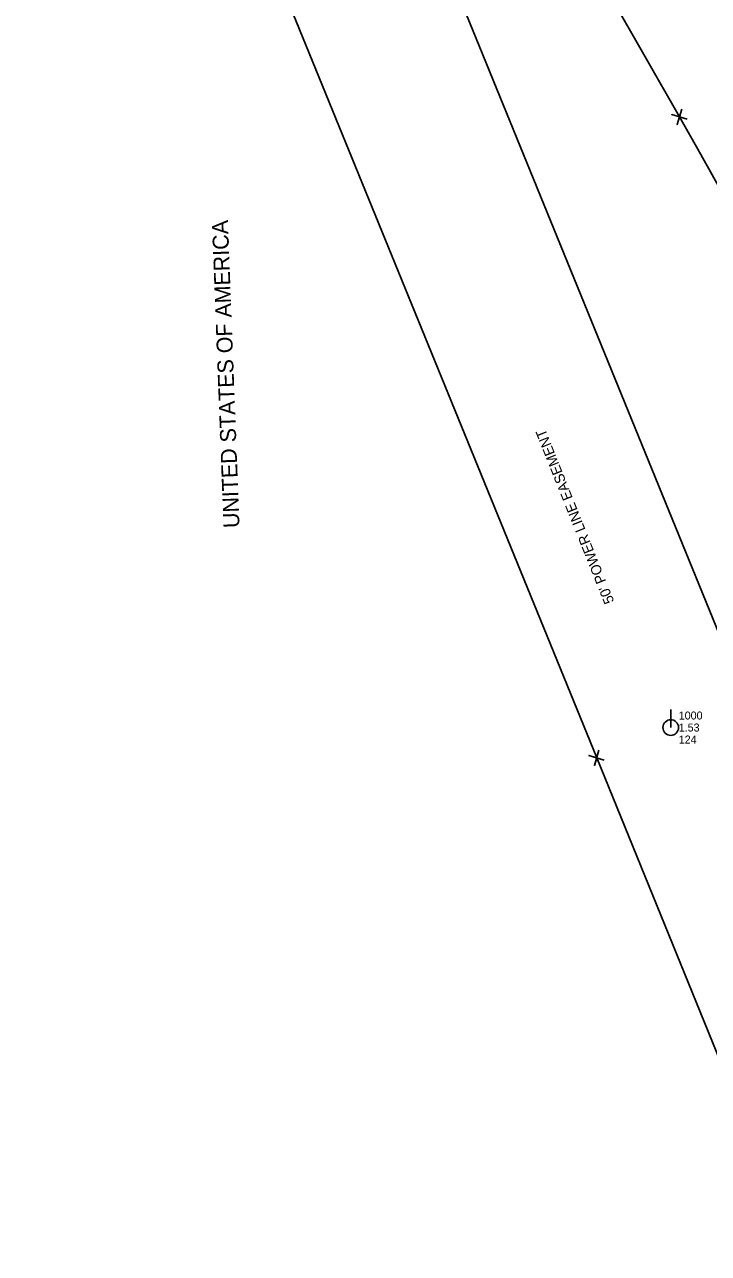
# Model space of a CAD drawing. Extents: x 3040896 to 3051146, y 687568 to 732976.
# Drawn here: x 3044255.6 to 3044469.3, y 720585.9 to 720969.7 of the extents above; entities that cross this region are included whole.
import ezdxf

# ---------------------------------------------------------------- set-up
doc = ezdxf.new("R2010")
doc.units = 0
for name, color, linetype in [('Exist Property Corner CELL', 7, 'Continuous'), ('Exist Property Owner Text', 7, 'Continuous'), ('Exist Right of Way Easement Line', 7, 'Continuous'), ('Exist Right of Way Easement Line Text', 7, 'Continuous'), ('Exist Right of Way Line', 7, 'Continuous'), ('Exist Utilities Power Pole CELL', 7, 'Continuous'), ('Exist Utilities Power Pole Cogo Comment', 7, 'Continuous'), ('Exist Utilities Power Pole Cogo Elevation', 7, 'Continuous'), ('Exist Utilities Power Pole Cogo Number', 7, 'Continuous')]:
    doc.layers.add(name, color=color, linetype=linetype)

# ---------------------------------------------------------------- blocks, each defined once
blk = doc.blocks.new('EXIST UTILITIES POWER POLE')
at = {"layer": 'Exist Utilities Power Pole CELL'}
for q in [(0, 0.1125), (0, 0)]:
    blk.add_line((0, 0), q, dxfattribs=at)
blk.add_circle((0, 0), 0.049, dxfattribs=at)

msp = doc.modelspace()

# ---------------------------------------------------------------- linework, layer by layer
at = {"layer": 'Exist Property Corner CELL'}
for p, q in [((3044460.28, 720940.85), (3044460.28, 720940.85)), ((3044434.41, 720740.7), (3044434.41, 720740.7))]:
    msp.add_line(p, q, dxfattribs=at)
for points in [[(3044462.67, 720940.14), (3044457.88, 720941.57), (3044460.28, 720940.85), (3044459.56, 720938.46), (3044461, 720943.25)], [(3044436.8, 720739.98), (3044432.01, 720741.42), (3044434.41, 720740.7), (3044433.69, 720738.31), (3044435.13, 720743.09)]]:
    msp.add_lwpolyline(points, dxfattribs=at)
at = {"layer": 'Exist Right of Way Easement Line'}
for p, q in [((3044480.71, 720759.57), (3044363.26, 721047.33)), ((3044434.41, 720740.7), (3044317.8, 721026.41)), ((3044547.72, 720462.24), (3044434.41, 720740.7))]:
    msp.add_line(p, q, dxfattribs=at)
at = {"layer": 'Exist Right of Way Line'}
msp.add_line((3044460.28, 720940.85), (3044255.62, 721299.77), dxfattribs=at)
msp.add_arc((3042014.84, 719546.42), 2815.07, 12.13184, 29.6925, dxfattribs=at)

# ---------------------------------------------------------------- block references
at = {"layer": 'Exist Utilities Power Pole CELL', "xscale": 50, "yscale": 50}
msp.add_blockref('EXIST UTILITIES POWER POLE', (3044457.56, 720750.13), dxfattribs=at)

# ---------------------------------------------------------------- texts
at = {"layer": 'Exist Property Owner Text'}
msp.add_text(' UNITED STATES OF AMERICA', height=5.0005, rotation=92.18, dxfattribs=at).set_placement((3044322.88, 720810.7))
at = {"layer": 'Exist Right of Way Easement Line Text'}
msp.add_text("50' POWER LINE EASEMENT", height=3.2, rotation=111.8424, dxfattribs=at).set_placement((3044439.95, 720789.52))
at = {"layer": 'Exist Utilities Power Pole Cogo Comment'}
msp.add_text('124', height=2.5, dxfattribs=at).set_placement((3044460.06, 720745.14))
at = {"layer": 'Exist Utilities Power Pole Cogo Elevation'}
msp.add_text('1.53', height=2.5, dxfattribs=at).set_placement((3044460.06, 720748.89))
at = {"layer": 'Exist Utilities Power Pole Cogo Number'}
msp.add_text('1000', height=2.5, dxfattribs=at).set_placement((3044460.06, 720752.64))

doc.saveas('drawing.dxf')
